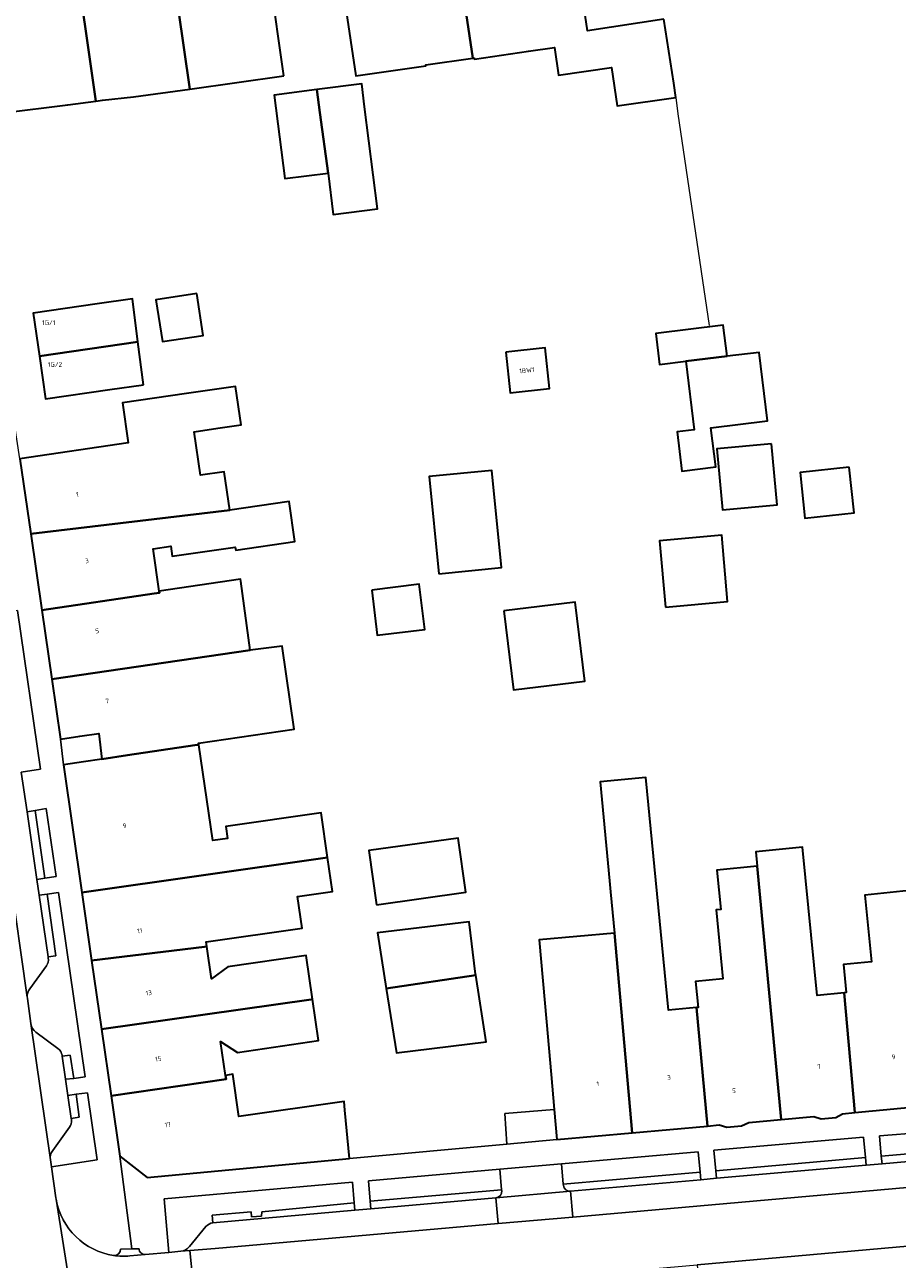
# Model space of a CAD drawing. Header units: metres. Extents: x 197700 to 204338, y 317132 to 325229.
# Tile 776 of 1056: x 203292 to 203359, y 319721 to 319816. Entities that reach past the tile are written whole.
import ezdxf
from ezdxf.enums import TextEntityAlignment as Align

# ---------------------------------------------------------------- set-up
doc = ezdxf.new("R2010")
doc.units = ezdxf.units.M
for name, color, linetype, lineweight in [('B-WE-GR-BEPLANTING_CULTUUR_BODEMBEDEKKER-GV', 90, 'Continuous', 18), ('B-WE-IE-TERREINAFSCHEIDING_KUNSTMATIG_HEKWERK-G', 20, 'IE-TERREINAFSCHEIDING-KUNSTMATIG', 18), ('B-WE-OG-BEBOUWING-GV', 7, 'Continuous', 35), ('B-WE-OG-BEBOUWING-T18', 10, 'Continuous', 18), ('B-WE-OG-TERREIN_ERF-GV', 7, 'Continuous', 18), ('B-WE-VH-VERHARDING_BETONSTRAATSTEEN-GV', 252, 'Continuous', 18), ('B-WE-VH-VERHARDING_OPEN-GV', 252, 'Continuous', 18), ('B-WE-VH-VERHARDING_STRAATBAKSTEEN-GV', 252, 'Continuous', 18), ('B-WE-VH-VERHARDING_TEGEL-GV', 252, 'Continuous', 18)]:
    doc.layers.add(name, color=color, linetype=linetype, lineweight=lineweight)
doc.styles.add('NLCS-ISO-M200-T18', font='NLCS-ISO.ttf', dxfattribs={"height": 0.36})
doc.linetypes.add('IE-TERREINAFSCHEIDING-KUNSTMATIG', pattern='A,4,[82,NLCS.SHX,S=0.75,R=90,X=0,Y=0],4,-2', length=10)

msp = doc.modelspace()

# ---------------------------------------------------------------- linework, layer by layer
at = {"layer": 'B-WE-GR-BEPLANTING_CULTUUR_BODEMBEDEKKER-GV'}
for points in [[(203291.25, 319758.239), (203292.75, 319758.467), (203290.974, 319770.718), (203290.104, 319770.59), (203290.699, 319766.461), (203290.109, 319766.324), (203290.134, 319766.154)], [(203294.408, 319736.395), (203294.418, 319736.327), (203295.037, 319736.401), (203295.297, 319734.618), (203296.176, 319734.737), (203294.115, 319748.958), (203293.243, 319748.832), (203293.925, 319744.071), (203293.328, 319743.992)], [(203293.193, 319743.309), (203291.904, 319741.524)], [(203293.328, 319743.992), (203293.341, 319743.905)], [(203291.719, 319740.885), (203291.725, 319740.835), (203291.733, 319740.789), (203291.982, 319738.838)], [(203292.383, 319738.176), (203294.081, 319736.918)], [(203293.498, 319728.334), (203293.577, 319727.798), (203297.108, 319728.335), (203296.354, 319733.509), (203295.479, 319733.387), (203295.729, 319731.621), (203295.109, 319731.51), (203295.12, 319731.435)], [(203294.969, 319730.843), (203293.683, 319729.064)], [(203308.982, 319724.32), (203309.016, 319723.933), (203309.791, 319723.999), (203309.81, 319724.325), (203316.928, 319725.021), (203316.805, 319726.615), (203302.278, 319725.326), (203302.63, 319721.195), (203303.552, 319721.278)], [(203306.038, 319723.475), (203305.976, 319724.062), (203308.982, 319724.32)], [(203304.228, 319721.645), (203304.229, 319721.646), (203305.5, 319723.186)]]:
    msp.add_lwpolyline(points, dxfattribs=at)
for points in [[(203293.075, 319750.058), (203293.933, 319750.185), (203293.182, 319755.423), (203292.314, 319755.272)], [(203367.259, 319730.967), (203357.461, 319730.195), (203357.601, 319728.62), (203367.402, 319729.475)], [(203344.839, 319727.477), (203356.384, 319728.507), (203356.231, 319730.087), (203344.687, 319729.071)], [(203343.62, 319727.381), (203343.467, 319728.952), (203332.933, 319728.019), (203333.068, 319726.448)], [(203318.031, 319726.724), (203318.162, 319725.142), (203328.31, 319726.028), (203328.173, 319727.62)]]:
    msp.add_lwpolyline(points, close=True, dxfattribs=at)
for points in [[(203293.341, 319743.905, -0.203), (203293.193, 319743.309)], [(203291.904, 319741.524, 0.188511), (203291.719, 319740.885)], [(203291.982, 319738.838, 0.191221), (203292.383, 319738.176)], [(203294.081, 319736.918, -0.195738), (203294.408, 319736.395)], [(203295.12, 319731.435, -0.212007), (203294.969, 319730.843)], [(203293.683, 319729.064, 0.194513), (203293.498, 319728.334)], [(203305.5, 319723.186, -0.180215), (203306.038, 319723.475)], [(203303.552, 319721.278, 0.204714), (203304.228, 319721.645)]]:
    msp.add_lwpolyline(points, format="xyb", dxfattribs=at)
at = {"layer": 'B-WE-IE-TERREINAFSCHEIDING_KUNSTMATIG_HEKWERK-G'}
for points in [[(203341.757, 319810.273), (203341.902, 319809.011)], [(203341.902, 319809.011), (203344.308, 319792.677)]]:
    msp.add_lwpolyline(points, dxfattribs=at)
at = {"layer": 'B-WE-OG-BEBOUWING-GV'}
for points in [[(203340.825, 319816.316), (203334.923, 319815.407), (203334.249, 319820.103), (203334.387, 319820.123), (203333.793, 319824.145), (203333.649, 319824.12), (203333.158, 319827.752), (203324.135, 319826.423), (203326.098, 319813.307), (203326.2, 319813.322), (203326.212, 319813.24), (203330.39, 319813.838), (203332.382, 319814.123), (203332.686, 319812.002), (203336.79, 319812.59), (203337.212, 319809.64), (203341.757, 319810.273), (203341.587, 319811.374)], [(203324.135, 319826.423), (203315.255, 319825.116), (203315.791, 319821.476), (203315.653, 319821.455), (203316.244, 319817.439), (203317.051, 319811.954), (203322.466, 319812.73), (203322.458, 319812.786), (203326.098, 319813.307)], [(203311.514, 319811.936), (203310.442, 319819.367), (203309.728, 319824.316), (203302.487, 319823.271), (203304.268, 319810.924)], [(203302.487, 319823.271), (203295.246, 319822.227), (203297.01, 319810.001), (203297.519, 319810.066), (203299.917, 319810.317), (203304.268, 319810.924)], [(203297.01, 319810.001), (203295.246, 319822.227), (203288.005, 319821.183), (203288.032, 319820.993), (203289.359, 319811.573), (203289.557, 319811.601), (203289.879, 319809.088), (203294.838, 319809.723)], [(203314.918, 319804.451), (203314.283, 319809.116), (203314.059, 319810.883), (203310.76, 319810.466), (203311.575, 319804.028)], [(203314.283, 319809.116), (203314.918, 319804.451), (203315.322, 319801.258), (203318.738, 319801.69), (203317.743, 319809.554), (203317.519, 319811.32), (203314.059, 319810.883)], [(203300.251, 319791.429), (203299.828, 319794.743), (203297.12, 319794.351), (203292.171, 319793.635), (203292.649, 319790.329)], [(203304.792, 319795.148), (203301.645, 319794.667), (203302.138, 319791.444), (203305.284, 319791.925)], [(203345.698, 319790.317), (203345.407, 319792.714), (203340.207, 319792.082), (203340.499, 319789.685), (203342.513, 319789.93)], [(203300.674, 319788.117), (203300.251, 319791.429), (203292.649, 319790.329), (203293.127, 319787.025), (203298.076, 319787.741)], [(203328.632, 319790.64), (203328.977, 319787.502), (203332.005, 319787.835), (203331.66, 319790.973)], [(203345.698, 319790.317), (203342.513, 319789.93), (203343.157, 319784.638), (203341.856, 319784.48), (203342.223, 319781.463), (203344.826, 319781.779), (203344.459, 319784.797), (203348.813, 319785.326), (203348.169, 319790.618)], [(203291.139, 319782.415), (203291.981, 319776.616), (203307.343, 319778.454), (203306.915, 319781.402), (203305.083, 319781.136), (203304.595, 319784.492), (203306.428, 319784.758), (203308.219, 319785.018), (203307.789, 319787.983), (203303.998, 319787.433), (203299.064, 319786.717), (203299.512, 319783.63)], [(203349.135, 319783.568), (203344.911, 319783.181), (203345.342, 319778.478), (203349.567, 319778.865)], [(203323.466, 319773.544), (203328.295, 319774.02), (203327.555, 319781.517), (203322.726, 319781.041)], [(203355.124, 319781.775), (203351.328, 319781.361), (203351.712, 319777.828), (203355.508, 319778.241)], [(203301.896, 319772.207), (203301.422, 319775.472), (203302.783, 319775.67), (203302.896, 319774.89), (203307.76, 319775.596), (203307.793, 319775.37), (203312.37, 319776.035), (203311.922, 319779.119), (203307.343, 319778.454), (203291.981, 319776.616), (203292.836, 319770.723), (203301.513, 319772.008), (203301.916, 319772.066)], [(203340.948, 319770.973), (203345.742, 319771.397), (203345.29, 319776.505), (203340.496, 319776.081)], [(203292.836, 319770.723), (203293.606, 319765.413), (203308.903, 319767.65), (203308.179, 319772.969), (203308.158, 319773.116), (203301.896, 319772.207), (203301.916, 319772.066), (203301.513, 319772.008)], [(203318.292, 319772.284), (203318.719, 319768.794), (203322.379, 319769.241), (203321.952, 319772.731)], [(203328.476, 319770.678), (203329.218, 319764.579), (203334.724, 319765.249), (203333.982, 319771.348)], [(203304.951, 319760.356), (203304.932, 319760.486), (203312.312, 319761.558), (203311.381, 319767.966), (203308.903, 319767.65), (203293.606, 319765.413), (203294.277, 319760.793), (203295.763, 319761.009), (203297.248, 319761.224), (203297.47, 319759.229), (203299.441, 319759.556), (203304.643, 319760.308)], [(203295.926, 319748.944), (203314.878, 319751.66), (203314.385, 319755.103), (203307.026, 319754.034), (203307.159, 319753.12), (203306.025, 319752.955), (203304.951, 319760.356), (203304.643, 319760.308), (203299.441, 319759.556), (203297.47, 319759.229), (203296.05, 319759.023), (203294.499, 319758.799)], [(203338.387, 319730.423), (203344.202, 319730.942), (203343.333, 319740.081), (203341.189, 319739.87), (203339.423, 319757.833), (203335.899, 319757.487), (203336.638, 319749.846), (203336.72, 319748.999), (203337.028, 319745.815)], [(203318.654, 319748.005), (203325.536, 319748.969), (203324.949, 319753.158), (203318.067, 319752.193)], [(203349.866, 319731.446), (203352.388, 319731.68), (203352.96, 319731.508), (203354.086, 319731.603), (203354.606, 319731.894), (203355.558, 319731.983), (203354.732, 319741.213), (203352.648, 319741.008), (203351.523, 319752.452), (203347.926, 319752.098), (203348.035, 319750.986)], [(203314.878, 319751.66), (203295.926, 319748.944), (203296.683, 319743.713), (203305.398, 319744.755), (203305.563, 319744.781), (203305.511, 319745.141), (203312.915, 319746.216), (203312.563, 319748.643), (203315.259, 319749.035)], [(203344.202, 319730.942), (203345.097, 319731.022), (203345.683, 319730.849), (203346.813, 319730.946), (203347.388, 319731.217), (203349.866, 319731.446), (203348.035, 319750.986), (203344.92, 319750.68), (203345.217, 319747.656), (203344.848, 319747.62), (203345.372, 319742.294), (203343.278, 319742.088), (203343.474, 319740.095), (203343.333, 319740.081)], [(203355.558, 319731.983), (203361.291, 319732.517), (203359.753, 319749.096), (203356.335, 319748.76), (203356.842, 319743.606), (203354.686, 319743.394), (203354.899, 319741.229), (203354.732, 319741.213)], [(203319.413, 319741.558), (203326.314, 319742.576), (203326.301, 319742.659), (203325.808, 319746.703), (203318.737, 319745.842)], [(203332.365, 319732.211), (203332.571, 319729.903), (203338.387, 319730.423), (203337.028, 319745.815), (203331.196, 319745.294), (203331.76, 319738.979), (203332.122, 319734.925)], [(203313.723, 319740.719), (203313.232, 319744.102), (203307.184, 319743.224), (203305.925, 319742.29), (203305.563, 319744.781), (203305.398, 319744.755), (203296.683, 319743.713), (203297.451, 319738.41), (203313.61, 319740.702)], [(203326.314, 319742.576), (203319.413, 319741.558), (203320.197, 319736.587), (203327.126, 319737.431)], [(203307.008, 319734.849), (203306.628, 319737.467), (203307.925, 319736.625), (203314.186, 319737.534), (203313.723, 319740.719), (203313.61, 319740.702), (203297.451, 319738.41), (203298.194, 319733.278), (203307.052, 319734.547)], [(203316.572, 319728.437), (203316.223, 319732.17), (203316.161, 319732.838), (203308.035, 319731.675), (203307.562, 319734.93), (203307.008, 319734.849), (203307.052, 319734.547), (203298.194, 319733.278), (203298.869, 319728.618), (203300.97, 319726.974)]]:
    msp.add_lwpolyline(points, close=True, dxfattribs=at)
at = {"layer": 'B-WE-OG-TERREIN_ERF-GV'}
for points in [[(203310.442, 319819.367), (203311.514, 319811.936), (203304.268, 319810.924), (203299.917, 319810.317), (203297.519, 319810.066), (203297.01, 319810.001), (203294.838, 319809.723), (203289.879, 319809.088), (203289.557, 319811.601), (203289.359, 319811.573), (203288.032, 319820.993)], [(203334.249, 319820.103), (203334.923, 319815.407), (203340.825, 319816.316), (203341.587, 319811.374), (203341.757, 319810.273), (203337.212, 319809.64), (203336.79, 319812.59), (203332.686, 319812.002), (203332.382, 319814.123), (203330.39, 319813.838), (203326.212, 319813.24), (203326.2, 319813.322), (203326.098, 319813.307), (203322.458, 319812.786), (203322.466, 319812.73), (203317.051, 319811.954), (203316.244, 319817.439)], [(203291.139, 319782.415), (203299.512, 319783.63), (203299.064, 319786.717), (203303.998, 319787.433), (203307.789, 319787.983), (203308.219, 319785.018), (203306.428, 319784.758), (203304.595, 319784.492), (203305.083, 319781.136), (203306.915, 319781.402), (203307.343, 319778.454), (203311.922, 319779.119), (203312.37, 319776.035), (203307.793, 319775.37), (203307.76, 319775.596), (203302.896, 319774.89), (203302.783, 319775.67), (203301.422, 319775.472), (203301.896, 319772.207), (203308.158, 319773.116), (203308.179, 319772.969), (203308.903, 319767.65), (203311.381, 319767.966), (203312.312, 319761.558), (203304.932, 319760.486), (203304.951, 319760.356), (203306.025, 319752.955), (203307.159, 319753.12), (203307.026, 319754.034), (203314.385, 319755.103), (203314.878, 319751.66), (203315.259, 319749.035), (203312.563, 319748.643), (203312.915, 319746.216), (203305.511, 319745.141), (203305.563, 319744.781), (203305.925, 319742.29), (203307.184, 319743.224), (203313.232, 319744.102), (203313.723, 319740.719), (203314.186, 319737.534), (203307.925, 319736.625), (203306.628, 319737.467), (203307.008, 319734.849), (203307.562, 319734.93), (203308.035, 319731.675), (203316.161, 319732.838), (203316.223, 319732.17), (203316.572, 319728.437), (203328.721, 319729.55), (203328.55, 319731.914), (203332.365, 319732.211), (203332.122, 319734.925), (203331.76, 319738.979), (203331.196, 319745.294), (203337.028, 319745.815), (203336.72, 319748.999), (203336.638, 319749.846), (203335.899, 319757.487), (203339.423, 319757.833), (203341.189, 319739.87), (203343.333, 319740.081), (203343.474, 319740.095), (203343.278, 319742.088), (203345.372, 319742.294), (203344.848, 319747.62), (203345.217, 319747.656), (203344.92, 319750.68), (203348.035, 319750.986), (203347.926, 319752.098), (203351.523, 319752.452), (203352.648, 319741.008), (203354.732, 319741.213), (203354.899, 319741.229), (203354.686, 319743.394), (203356.842, 319743.606), (203356.335, 319748.76), (203359.753, 319749.096)]]:
    msp.add_lwpolyline(points, dxfattribs=at)
for points in [[(203314.059, 319810.883), (203317.519, 319811.32), (203317.743, 319809.554), (203318.738, 319801.69), (203315.322, 319801.258), (203314.918, 319804.451), (203311.575, 319804.028), (203310.76, 319810.466)], [(203300.251, 319791.429), (203300.674, 319788.117), (203298.076, 319787.741), (203293.127, 319787.025), (203292.649, 319790.329), (203292.171, 319793.635), (203297.12, 319794.351), (203299.828, 319794.743)], [(203304.792, 319795.148), (203305.284, 319791.925), (203302.138, 319791.444), (203301.645, 319794.667)], [(203342.513, 319789.93), (203340.499, 319789.685), (203340.207, 319792.082), (203345.407, 319792.714), (203345.698, 319790.317), (203348.169, 319790.618), (203348.813, 319785.326), (203344.459, 319784.797), (203344.826, 319781.779), (203342.223, 319781.463), (203341.856, 319784.48), (203343.157, 319784.638)], [(203328.632, 319790.64), (203331.66, 319790.973), (203332.005, 319787.835), (203328.977, 319787.502)], [(203349.135, 319783.568), (203349.567, 319778.865), (203345.342, 319778.478), (203344.911, 319783.181)], [(203323.466, 319773.544), (203322.726, 319781.041), (203327.555, 319781.517), (203328.295, 319774.02)], [(203355.124, 319781.775), (203355.508, 319778.241), (203351.712, 319777.828), (203351.328, 319781.361)], [(203340.948, 319770.973), (203340.496, 319776.081), (203345.29, 319776.505), (203345.742, 319771.397)], [(203318.292, 319772.284), (203321.952, 319772.731), (203322.379, 319769.241), (203318.719, 319768.794)], [(203328.476, 319770.678), (203333.982, 319771.348), (203334.724, 319765.249), (203329.218, 319764.579)], [(203294.277, 319760.793), (203294.499, 319758.799), (203296.05, 319759.023), (203297.47, 319759.229), (203297.248, 319761.224), (203295.763, 319761.009)], [(203318.654, 319748.005), (203318.067, 319752.193), (203324.949, 319753.158), (203325.536, 319748.969)], [(203326.314, 319742.576), (203327.126, 319737.431), (203320.197, 319736.587), (203319.413, 319741.558), (203318.737, 319745.842), (203325.808, 319746.703), (203326.301, 319742.659)]]:
    msp.add_lwpolyline(points, close=True, dxfattribs=at)
at = {"layer": 'B-WE-VH-VERHARDING_BETONSTRAATSTEEN-GV'}
for points in [[(203333.793, 319723.919), (203367.131, 319726.864), (203366.955, 319728.857), (203357.653, 319728.035), (203356.435, 319727.927), (203344.889, 319726.907), (203343.671, 319726.8), (203333.617, 319725.911)], [(203327.863, 319725.403), (203328.039, 319723.411), (203333.793, 319723.919), (203333.617, 319725.911), (203327.894, 319725.406)], [(203343.582, 319718.255), (203352.586, 319719.051), (203352.634, 319719.055), (203353.862, 319719.164), (203365.05, 319720.153), (203366.279, 319720.262), (203374.262, 319720.967), (203374.086, 319722.96), (203343.406, 319720.247)]]:
    msp.add_lwpolyline(points, close=True, dxfattribs=at)
for points in [[(203303.552, 319721.278), (203304.261, 319721.333), (203306.214, 319721.483), (203328.039, 319723.411), (203327.863, 319725.403), (203318.214, 319724.551), (203316.979, 319724.442), (203306.038, 319723.475)], [(203305.5, 319723.186), (203304.229, 319721.646), (203304.228, 319721.645)]]:
    msp.add_lwpolyline(points, dxfattribs=at)
for points in [[(203306.038, 319723.475, 0.180215), (203305.5, 319723.186)], [(203304.228, 319721.645, -0.204714), (203303.552, 319721.278)]]:
    msp.add_lwpolyline(points, format="xyb", dxfattribs=at)
at = {"layer": 'B-WE-VH-VERHARDING_OPEN-GV'}
msp.add_lwpolyline([(203332.571, 319729.903), (203332.365, 319732.211), (203328.55, 319731.914), (203328.721, 319729.55)], close=True, dxfattribs=at)
at = {"layer": 'B-WE-VH-VERHARDING_STRAATBAKSTEEN-GV'}
for points in [[(203296.215, 319710.993), (203293.947, 319725.296), (203293.929, 319725.412), (203293.577, 319727.798), (203293.498, 319728.334), (203291.982, 319738.838), (203291.733, 319740.789), (203291.725, 319740.835), (203291.719, 319740.885), (203288.95, 319760.107), (203288.531, 319763.077), (203288.523, 319763.124), (203288.517, 319763.17), (203286.289, 319778.454), (203286.284, 319778.483), (203285.859, 319781.436), (203284.276, 319792.438), (203283.829, 319795.544), (203281.482, 319811.945), (203281.474, 319811.99), (203281.469, 319812.033), (203281.23, 319816.92)], [(203288.95, 319760.107), (203291.719, 319740.885)], [(203293.341, 319743.905), (203293.328, 319743.992), (203292.635, 319748.744), (203292.456, 319749.969), (203291.696, 319755.183), (203291.25, 319758.239)], [(203291.904, 319741.524), (203293.193, 319743.309)], [(203291.982, 319738.838), (203293.498, 319728.334)], [(203294.081, 319736.918), (203292.383, 319738.176)], [(203295.12, 319731.435), (203295.109, 319731.51), (203294.852, 319733.302), (203294.671, 319734.561), (203294.418, 319736.327), (203294.408, 319736.395)], [(203361.291, 319732.517), (203355.558, 319731.983), (203354.606, 319731.894), (203354.086, 319731.603), (203352.96, 319731.508), (203352.388, 319731.68), (203349.866, 319731.446), (203347.388, 319731.217), (203346.813, 319730.946), (203345.683, 319730.849), (203345.097, 319731.022), (203344.202, 319730.942), (203338.387, 319730.423), (203332.571, 319729.903), (203328.721, 319729.55), (203316.572, 319728.437), (203300.97, 319726.974), (203298.869, 319728.618), (203299.794, 319721.46), (203300.337, 319721.478)], [(203293.683, 319729.064), (203294.969, 319730.843)], [(203300.822, 319721.031), (203302.63, 319721.195), (203302.278, 319725.326), (203316.805, 319726.615), (203316.928, 319725.021), (203316.979, 319724.442), (203318.214, 319724.551), (203318.162, 319725.142), (203318.031, 319726.724), (203328.173, 319727.62), (203332.933, 319728.019), (203343.467, 319728.952), (203343.62, 319727.381), (203343.671, 319726.8), (203344.889, 319726.907), (203344.839, 319727.477), (203344.687, 319729.071), (203356.231, 319730.087), (203356.384, 319728.507), (203356.435, 319727.927), (203357.653, 319728.035), (203357.601, 319728.62), (203357.461, 319730.195), (203367.259, 319730.967)], [(203333.075, 319726.366), (203333.068, 319726.448), (203332.933, 319728.019), (203328.173, 319727.62), (203328.31, 319726.028)], [(203328.31, 319726.028), (203328.317, 319725.945)], [(203293.947, 319725.296), (203296.215, 319710.993)], [(203327.894, 319725.406), (203333.617, 319725.911)], [(203300.337, 319721.478), (203299.794, 319721.46), (203298.903, 319721.431)], [(203304.089, 319716.76), (203304.729, 319716.819), (203304.261, 319721.333), (203303.552, 319721.278), (203302.63, 319721.195), (203300.822, 319721.031), (203299.628, 319720.923)], [(203298.48, 319720.965), (203298.38, 319720.959)], [(203299.628, 319720.923), (203300.822, 319721.031)]]:
    msp.add_lwpolyline(points, dxfattribs=at)
for points in [[(203293.193, 319743.309, 0.203), (203293.341, 319743.905)], [(203291.719, 319740.885, -0.188511), (203291.904, 319741.524)], [(203292.383, 319738.176, -0.191221), (203291.982, 319738.838)], [(203294.408, 319736.395, 0.195738), (203294.081, 319736.918)], [(203294.969, 319730.843, 0.212007), (203295.12, 319731.435)], [(203293.498, 319728.334, -0.194513), (203293.683, 319729.064)], [(203333.617, 319725.911, -0.413649), (203333.075, 319726.366)], [(203298.38, 319720.959, -0.324511), (203293.947, 319725.296)], [(203328.317, 319725.945, -0.396836), (203327.894, 319725.406)], [(203298.903, 319721.431, -0.385742), (203298.48, 319720.965)], [(203300.822, 319721.031, -0.422744), (203300.337, 319721.478)], [(203300.337, 319721.478, 0.422744), (203300.822, 319721.031)], [(203298.38, 319720.959, 0.059292), (203299.628, 319720.923)], [(203299.628, 319720.923, -0.059292), (203298.38, 319720.959)]]:
    msp.add_lwpolyline(points, format="xyb", dxfattribs=at)
msp.add_lwpolyline([(203323.517, 319718.489), (203343.406, 319720.247), (203374.086, 319722.96), (203374.751, 319723.019), (203374.363, 319727.502), (203372.547, 319727.342), (203369.874, 319727.107), (203367.131, 319726.864), (203333.793, 319723.919), (203328.039, 319723.411), (203306.214, 319721.483), (203304.261, 319721.333), (203304.729, 319716.819), (203306.733, 319717.005)], close=True, dxfattribs=at)
at = {"layer": 'B-WE-VH-VERHARDING_TEGEL-GV'}
for points in [[(203298.903, 319721.431), (203299.794, 319721.46), (203298.869, 319728.618), (203298.194, 319733.278), (203297.451, 319738.41), (203296.683, 319743.713), (203295.926, 319748.944), (203294.499, 319758.799), (203294.277, 319760.793), (203293.606, 319765.413), (203292.836, 319770.723), (203291.981, 319776.616), (203291.139, 319782.415), (203285.311, 319820.609)], [(203290.974, 319770.718), (203292.75, 319758.467), (203291.25, 319758.239), (203291.696, 319755.183), (203292.314, 319755.272), (203293.182, 319755.423), (203293.933, 319750.185), (203293.075, 319750.058), (203292.456, 319749.969)], [(203292.456, 319749.969), (203292.635, 319748.744), (203293.243, 319748.832), (203294.115, 319748.958), (203296.176, 319734.737), (203295.297, 319734.618), (203294.671, 319734.561), (203294.852, 319733.302), (203295.479, 319733.387), (203296.354, 319733.509), (203297.108, 319728.335), (203293.577, 319727.798), (203293.929, 319725.412), (203293.947, 319725.296)], [(203367.402, 319729.475), (203357.601, 319728.62), (203357.653, 319728.035), (203366.955, 319728.857)], [(203333.617, 319725.911), (203343.671, 319726.8), (203343.62, 319727.381), (203333.068, 319726.448), (203333.075, 319726.366)], [(203328.317, 319725.945), (203328.31, 319726.028), (203318.162, 319725.142), (203318.214, 319724.551)], [(203318.214, 319724.551), (203327.863, 319725.403), (203327.894, 319725.406)], [(203298.38, 319720.959), (203298.48, 319720.965)]]:
    msp.add_lwpolyline(points, dxfattribs=at)
for points in [[(203291.696, 319755.183), (203292.456, 319749.969), (203293.075, 319750.058), (203292.314, 319755.272)], [(203292.635, 319748.744), (203293.328, 319743.992), (203293.925, 319744.071), (203293.243, 319748.832)], [(203295.297, 319734.618), (203295.037, 319736.401), (203294.418, 319736.327), (203294.671, 319734.561)], [(203295.479, 319733.387), (203294.852, 319733.302), (203295.109, 319731.51), (203295.729, 319731.621)], [(203356.384, 319728.507), (203344.839, 319727.477), (203344.889, 319726.907), (203356.435, 319727.927)], [(203306.038, 319723.475), (203316.979, 319724.442), (203316.928, 319725.021), (203309.81, 319724.325), (203309.791, 319723.999), (203309.016, 319723.933), (203308.982, 319724.32), (203305.976, 319724.062)]]:
    msp.add_lwpolyline(points, close=True, dxfattribs=at)
for points in [[(203333.075, 319726.366, 0.413649), (203333.617, 319725.911)], [(203293.947, 319725.296, 0.324511), (203298.38, 319720.959)], [(203327.894, 319725.406, 0.396836), (203328.317, 319725.945)], [(203298.48, 319720.965, 0.385742), (203298.903, 319721.431)]]:
    msp.add_lwpolyline(points, format="xyb", dxfattribs=at)

# ---------------------------------------------------------------- texts
at = {"layer": 'B-WE-OG-BEBOUWING-T18', "style": 'NLCS-ISO-M200-T18'}
for s, p in [('1G/1', (203293.37, 319792.912)), ('1G/2', (203293.851, 319789.679)), ('5', (203346.231, 319733.661))]:
    msp.add_text(s, height=0.36, dxfattribs=at).set_placement(p, align=Align.MIDDLE)
for s, rotation, p in [('1BW1', 6.3, (203330.26, 319789.237)), ('1', 8.2, (203295.581, 319779.661)), ('3', 8.2, (203296.324, 319774.539)), ('5', 8.2, (203297.108, 319769.135)), ('7', 8.2, (203297.893, 319763.729)), ('9', 8.2, (203299.221, 319754.103)), ('11', 8.2, (203300.393, 319746.002)), ('13', 8.2, (203301.088, 319741.205)), ('9', 5.3, (203358.544, 319736.278)), ('15', 8.2, (203301.824, 319736.124)), ('7', 4.8, (203352.793, 319735.508)), ('3', 5.1, (203341.218, 319734.692)), ('1', 5.1, (203335.726, 319734.201)), ('17', 8.2, (203302.56, 319731.042))]:
    msp.add_text(s, height=0.36, rotation=rotation, dxfattribs=at).set_placement(p, align=Align.MIDDLE)

doc.saveas('drawing.dxf')
